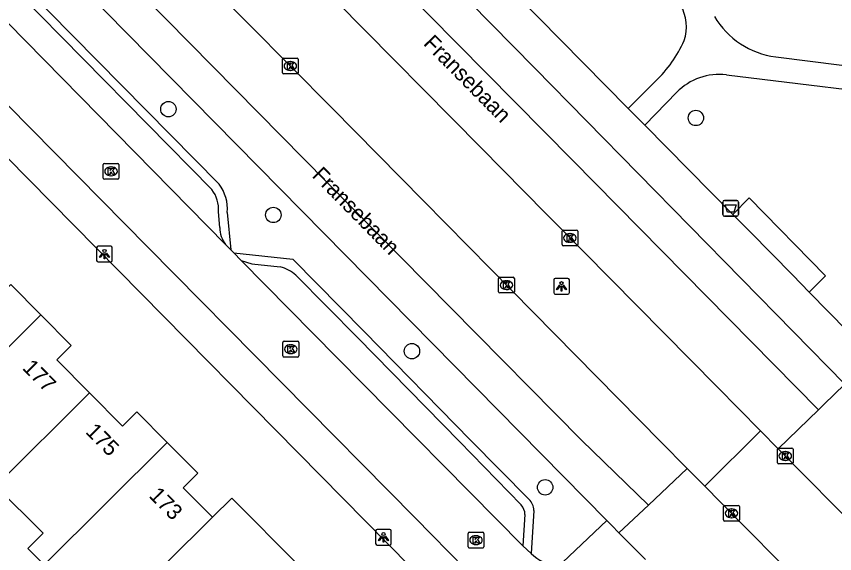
# Model space of a CAD drawing. Extents: x 158474 to 159560, y 388525 to 389605.
# Drawn here: x 159142.6 to 159194.7, y 389097.9 to 389132.1 of the extents above; entities that cross this region are included whole.
import ezdxf

# ---------------------------------------------------------------- set-up
doc = ezdxf.new("R2010")
doc.units = 0
for name, color, linetype in [('IMGEO_Afvalbak', 7, 'Continuous'), ('IMGEO_Berm_groen', 7, 'Continuous'), ('IMGEO_Boom', 7, 'Continuous'), ('IMGEO_Kolk', 7, 'Continuous'), ('IMGEO_Lichtpunt', 7, 'Continuous'), ('IMGEO_Openbare_ruimte_label', 7, 'Continuous'), ('IMGEO_Pand', 7, 'Continuous'), ('IMGEO_Pand_nummerreeks', 7, 'Continuous'), ('IMGEO_Rijbaan_lokaal_gesloten', 7, 'Continuous'), ('IMGEO_Rijbaan_lokaal_open', 7, 'Continuous'), ('IMGEO_Verkeerseiland_groen', 7, 'Continuous'), ('IMGEO_Voetpad_halfverhard', 7, 'Continuous'), ('IMGEO_Voetpad_open', 7, 'Continuous')]:
    doc.layers.add(name, color=color, linetype=linetype)

msp = doc.modelspace()

# ---------------------------------------------------------------- linework, layer by layer
at = {"layer": 'IMGEO_Afvalbak'}
for p, q in [((159187.54, 389119.478), (159187.54, 389120.278)), ((159187.54, 389120.278), (159187.54, 389119.478)), ((159187.64, 389120.378), (159188.43, 389120.378)), ((159188.43, 389120.378), (159187.64, 389120.378)), ((159188.53, 389120.278), (159188.53, 389119.478)), ((159188.53, 389119.478), (159188.53, 389120.278)), ((159188.43, 389119.378), (159187.64, 389119.378)), ((159187.64, 389119.378), (159188.43, 389119.378))]:
    msp.add_line(p, q, dxfattribs=at)
msp.add_lwpolyline([(159187.683, 389120.092), (159188.387, 389120.092), (159188.238, 389119.622), (159187.832, 389119.622), (159187.683, 389120.092)], dxfattribs=at)
for centre, start, end in [((159187.64, 389120.278), 90, 180), ((159187.64, 389120.278), 90, 180), ((159188.43, 389120.278), 0, 90), ((159188.43, 389120.278), 360, 90), ((159187.64, 389119.478), 180, 270), ((159187.64, 389119.478), 180, 270), ((159188.43, 389119.478), 270, 0), ((159188.43, 389119.478), 270, 0)]:
    msp.add_arc(centre, 0.1, start, end, dxfattribs=at)
at = {"layer": 'IMGEO_Berm_groen'}
msp.add_lwpolyline([(159186.389, 389102.188), (159189.944, 389105.704)], dxfattribs=at)
at = {"layer": 'IMGEO_Boom'}
for centre in [(159152.264, 389126.187), (159185.827, 389125.627), (159158.941, 389119.452), (159167.761, 389110.785), (159176.239, 389102.116)]:
    msp.add_circle(centre, 0.489, dxfattribs=at)
at = {"layer": 'IMGEO_Kolk'}
for p, q in [((159159.522, 389128.51), (159159.522, 389129.362)), ((159159.597, 389129.436), (159160.449, 389129.436)), ((159160.01, 389129.216), (159160.035, 389129.216)), ((159160.523, 389129.362), (159160.523, 389128.51)), ((159160.033, 389128.656), (159160.008, 389128.656)), ((159160.449, 389128.436), (159159.597, 389128.436)), ((159148.116, 389121.806), (159148.116, 389122.658)), ((159148.191, 389122.732), (159149.043, 389122.732)), ((159148.604, 389122.512), (159148.629, 389122.512)), ((159149.117, 389122.658), (159149.117, 389121.806)), ((159148.627, 389121.952), (159148.602, 389121.952)), ((159149.043, 389121.732), (159148.191, 389121.732)), ((159177.31, 389117.566), (159177.31, 389118.418)), ((159177.385, 389118.492), (159178.237, 389118.492)), ((159177.798, 389118.272), (159177.823, 389118.272)), ((159178.311, 389118.418), (159178.311, 389117.566)), ((159177.821, 389117.712), (159177.796, 389117.712)), ((159178.237, 389117.492), (159177.385, 389117.492)), ((159173.275, 389114.563), (159173.275, 389115.415)), ((159173.35, 389115.489), (159174.202, 389115.489)), ((159173.763, 389115.269), (159173.788, 389115.269)), ((159174.276, 389115.415), (159174.276, 389114.563)), ((159173.786, 389114.709), (159173.761, 389114.709)), ((159174.202, 389114.489), (159173.35, 389114.489)), ((159159.628, 389111.412), (159160.48, 389111.412)), ((159159.553, 389110.486), (159159.553, 389111.338)), ((159160.041, 389111.192), (159160.066, 389111.192)), ((159160.554, 389111.338), (159160.554, 389110.486)), ((159160.48, 389110.412), (159159.628, 389110.412)), ((159160.064, 389110.632), (159160.039, 389110.632)), ((159191.016, 389103.683), (159191.016, 389104.535)), ((159191.091, 389104.609), (159191.943, 389104.609)), ((159191.504, 389104.389), (159191.529, 389104.389)), ((159192.017, 389104.535), (159192.017, 389103.683)), ((159191.943, 389103.609), (159191.091, 389103.609)), ((159191.527, 389103.829), (159191.502, 389103.829)), ((159187.593, 389100.037), (159187.593, 389100.889)), ((159187.668, 389100.963), (159188.52, 389100.963)), ((159188.081, 389100.743), (159188.106, 389100.743)), ((159188.594, 389100.889), (159188.594, 389100.037)), ((159188.52, 389099.963), (159187.668, 389099.963)), ((159188.104, 389100.183), (159188.079, 389100.183)), ((159171.337, 389098.328), (159171.337, 389099.18)), ((159171.412, 389099.254), (159172.264, 389099.254)), ((159171.825, 389099.034), (159171.85, 389099.034)), ((159172.338, 389099.18), (159172.338, 389098.328)), ((159171.848, 389098.474), (159171.823, 389098.474)), ((159172.264, 389098.254), (159171.412, 389098.254))]:
    msp.add_line(p, q, dxfattribs=at)
for points in [[(159159.522, 389128.51), (159159.522, 389129.362)], [(159159.597, 389129.436), (159160.449, 389129.436)], [(159159.843, 389129.136), (159159.966, 389129.136), (159159.966, 389128.985), (159160.096, 389129.136), (159160.26, 389129.136), (159160.114, 389128.985), (159160.267, 389128.736), (159160.115, 389128.736), (159160.03, 389128.9), (159159.966, 389128.833), (159159.966, 389128.736), (159159.843, 389128.736), (159159.843, 389129.136)], [(159160.523, 389129.362), (159160.523, 389128.51)], [(159160.449, 389128.436), (159159.597, 389128.436)], [(159148.116, 389121.806), (159148.116, 389122.658)], [(159148.191, 389122.732), (159149.043, 389122.732)], [(159148.437, 389122.432), (159148.56, 389122.432), (159148.56, 389122.281), (159148.69, 389122.432), (159148.854, 389122.432), (159148.708, 389122.281), (159148.861, 389122.032), (159148.709, 389122.032), (159148.624, 389122.196), (159148.56, 389122.129), (159148.56, 389122.032), (159148.437, 389122.032), (159148.437, 389122.432)], [(159149.117, 389122.658), (159149.117, 389121.806)], [(159149.043, 389121.732), (159148.191, 389121.732)], [(159177.31, 389117.566), (159177.31, 389118.418)], [(159177.385, 389118.492), (159178.237, 389118.492)], [(159177.631, 389118.192), (159177.754, 389118.192), (159177.754, 389118.041), (159177.884, 389118.192), (159178.048, 389118.192), (159177.902, 389118.041), (159178.055, 389117.792), (159177.903, 389117.792), (159177.818, 389117.956), (159177.754, 389117.889), (159177.754, 389117.792), (159177.631, 389117.792), (159177.631, 389118.192)], [(159178.311, 389118.418), (159178.311, 389117.566)], [(159178.237, 389117.492), (159177.385, 389117.492)], [(159173.275, 389114.563), (159173.275, 389115.415)], [(159173.35, 389115.489), (159174.202, 389115.489)], [(159173.596, 389115.189), (159173.719, 389115.189), (159173.719, 389115.038), (159173.849, 389115.189), (159174.013, 389115.189), (159173.867, 389115.038), (159174.02, 389114.789), (159173.868, 389114.789), (159173.783, 389114.953), (159173.719, 389114.886), (159173.719, 389114.789), (159173.596, 389114.789), (159173.596, 389115.189)], [(159174.276, 389115.415), (159174.276, 389114.563)], [(159174.202, 389114.489), (159173.35, 389114.489)], [(159159.628, 389111.412), (159160.48, 389111.412)], [(159159.553, 389110.486), (159159.553, 389111.338)], [(159159.874, 389111.112), (159159.997, 389111.112), (159159.997, 389110.961), (159160.127, 389111.112), (159160.291, 389111.112), (159160.145, 389110.961), (159160.298, 389110.712), (159160.146, 389110.712), (159160.061, 389110.876), (159159.997, 389110.809), (159159.997, 389110.712), (159159.874, 389110.712), (159159.874, 389111.112)], [(159160.554, 389111.338), (159160.554, 389110.486)], [(159160.48, 389110.412), (159159.628, 389110.412)], [(159191.016, 389103.683), (159191.016, 389104.535)], [(159191.091, 389104.609), (159191.943, 389104.609)], [(159191.337, 389104.309), (159191.46, 389104.309), (159191.46, 389104.158), (159191.59, 389104.309), (159191.754, 389104.309), (159191.608, 389104.158), (159191.761, 389103.909), (159191.609, 389103.909), (159191.524, 389104.073), (159191.46, 389104.006), (159191.46, 389103.909), (159191.337, 389103.909), (159191.337, 389104.309)], [(159192.017, 389104.535), (159192.017, 389103.683)], [(159191.943, 389103.609), (159191.091, 389103.609)], [(159187.593, 389100.037), (159187.593, 389100.889)], [(159187.668, 389100.963), (159188.52, 389100.963)], [(159187.914, 389100.663), (159188.037, 389100.663), (159188.037, 389100.512), (159188.167, 389100.663), (159188.331, 389100.663), (159188.185, 389100.512), (159188.338, 389100.263), (159188.186, 389100.263), (159188.101, 389100.427), (159188.037, 389100.36), (159188.037, 389100.263), (159187.914, 389100.263), (159187.914, 389100.663)], [(159188.594, 389100.889), (159188.594, 389100.037)], [(159188.52, 389099.963), (159187.668, 389099.963)], [(159171.337, 389098.328), (159171.337, 389099.18)], [(159171.412, 389099.254), (159172.264, 389099.254)], [(159171.658, 389098.954), (159171.781, 389098.954), (159171.781, 389098.803), (159171.911, 389098.954), (159172.075, 389098.954), (159171.929, 389098.803), (159172.082, 389098.554), (159171.93, 389098.554), (159171.845, 389098.718), (159171.781, 389098.651), (159171.781, 389098.554), (159171.658, 389098.554), (159171.658, 389098.954)], [(159172.338, 389099.18), (159172.338, 389098.328)], [(159172.264, 389098.254), (159171.412, 389098.254)]]:
    msp.add_lwpolyline(points, dxfattribs=at)
for centre, start, end in [((159159.599, 389129.36), 91.552, 178.448), ((159159.599, 389129.36), 91.552, 178.448), ((159160.447, 389129.36), 1.552, 88.448), ((159160.447, 389129.36), 1.552, 88.448), ((159159.599, 389128.512), 181.552, 268.448), ((159159.599, 389128.512), 181.552, 268.448), ((159160.447, 389128.512), 271.552, 358.448), ((159160.447, 389128.512), 271.552, 358.448), ((159148.193, 389122.656), 91.552, 178.448), ((159148.193, 389122.656), 91.552, 178.448), ((159149.041, 389122.656), 1.552, 88.448), ((159149.041, 389122.656), 1.552, 88.448), ((159148.193, 389121.808), 181.552, 268.448), ((159148.193, 389121.808), 181.552, 268.448), ((159149.041, 389121.808), 271.552, 358.448), ((159149.041, 389121.808), 271.552, 358.448), ((159177.387, 389118.416), 91.552, 178.448), ((159177.387, 389118.416), 91.552, 178.448), ((159178.235, 389118.416), 1.552, 88.448), ((159178.235, 389118.416), 1.552, 88.448), ((159177.387, 389117.568), 181.552, 268.448), ((159177.387, 389117.568), 181.552, 268.448), ((159178.235, 389117.568), 271.552, 358.448), ((159178.235, 389117.568), 271.552, 358.448), ((159173.352, 389115.413), 91.552, 178.448), ((159173.352, 389115.413), 91.552, 178.448), ((159174.2, 389115.413), 1.552, 88.448), ((159174.2, 389115.413), 1.552, 88.448), ((159173.352, 389114.565), 181.552, 268.448), ((159173.352, 389114.565), 181.552, 268.448), ((159174.2, 389114.565), 271.552, 358.448), ((159174.2, 389114.565), 271.552, 358.448), ((159159.63, 389111.336), 91.552, 178.448), ((159159.63, 389111.336), 91.552, 178.448), ((159160.478, 389111.336), 1.552, 88.448), ((159160.478, 389111.336), 1.552, 88.448), ((159159.63, 389110.488), 181.552, 268.448), ((159159.63, 389110.488), 181.552, 268.448), ((159160.478, 389110.488), 271.552, 358.448), ((159160.478, 389110.488), 271.552, 358.448), ((159191.093, 389104.533), 91.552, 178.448), ((159191.093, 389104.533), 91.552, 178.448), ((159191.941, 389104.533), 1.552, 88.448), ((159191.941, 389104.533), 1.552, 88.448), ((159191.093, 389103.685), 181.552, 268.448), ((159191.093, 389103.685), 181.552, 268.448), ((159191.941, 389103.685), 271.552, 358.448), ((159191.941, 389103.685), 271.552, 358.448), ((159187.67, 389100.887), 91.552, 178.448), ((159187.67, 389100.887), 91.552, 178.448), ((159188.518, 389100.887), 1.552, 88.448), ((159188.518, 389100.887), 1.552, 88.448), ((159187.67, 389100.039), 181.552, 268.448), ((159187.67, 389100.039), 181.552, 268.448), ((159188.518, 389100.039), 271.552, 358.448), ((159188.518, 389100.039), 271.552, 358.448), ((159171.414, 389099.178), 91.552, 178.448), ((159171.414, 389099.178), 91.552, 178.448), ((159172.262, 389099.178), 1.552, 88.448), ((159172.262, 389099.178), 1.552, 88.448), ((159171.414, 389098.33), 181.552, 268.448), ((159171.414, 389098.33), 181.552, 268.448), ((159172.262, 389098.33), 271.552, 358.448), ((159172.262, 389098.33), 271.552, 358.448)]:
    msp.add_arc(centre, 0.0765, start, end, dxfattribs=at)
for centre, major_axis, ratio, start_param, end_param in [((159160.009, 389128.936), (-0.387, 0.002), 0.722429, 4.712389, 7.853982), ((159160.034, 389128.936), (-0.39, 0.002), 0.717154, 1.570796, 4.712389), ((159148.603, 389122.232), (-0.387, 0.002), 0.722429, 4.712389, 7.853982), ((159148.628, 389122.232), (-0.39, 0.002), 0.717154, 1.570796, 4.712389), ((159177.797, 389117.992), (-0.387, 0.002), 0.722429, 4.712389, 7.853982), ((159177.822, 389117.992), (-0.39, 0.002), 0.717154, 1.570796, 4.712389), ((159173.762, 389114.989), (-0.387, 0.002), 0.722429, 4.712389, 7.853982), ((159173.787, 389114.989), (-0.39, 0.002), 0.717154, 1.570796, 4.712389), ((159160.04, 389110.912), (-0.387, 0.002), 0.722429, 4.712389, 7.853982), ((159160.065, 389110.912), (-0.39, 0.002), 0.717154, 1.570796, 4.712389), ((159191.503, 389104.109), (-0.387, 0.002), 0.722429, 4.712389, 7.853982), ((159191.528, 389104.109), (-0.39, 0.002), 0.717154, 1.570796, 4.712389), ((159188.08, 389100.463), (-0.387, 0.002), 0.722429, 4.712389, 7.853982), ((159188.105, 389100.463), (-0.39, 0.002), 0.717154, 1.570796, 4.712389), ((159171.824, 389098.754), (-0.387, 0.002), 0.722429, 4.712389, 7.853982), ((159171.849, 389098.754), (-0.39, 0.002), 0.717154, 1.570796, 4.712389)]:
    msp.add_ellipse(centre, major_axis=major_axis, ratio=ratio, start_param=start_param, end_param=end_param, dxfattribs=at)
at = {"layer": 'IMGEO_Lichtpunt'}
for p, q in [((159147.697, 389117.366), (159147.697, 389116.559)), ((159147.697, 389117.366), (159147.697, 389116.559)), ((159148.599, 389117.461), (159147.791, 389117.461)), ((159148.599, 389117.461), (159147.791, 389117.461)), ((159148.693, 389116.559), (159148.693, 389117.366)), ((159148.693, 389116.559), (159148.693, 389117.366)), ((159147.791, 389116.465), (159148.599, 389116.465)), ((159147.791, 389116.465), (159148.599, 389116.465)), ((159176.781, 389115.315), (159176.781, 389114.508)), ((159176.781, 389115.315), (159176.781, 389114.508)), ((159177.683, 389115.41), (159176.875, 389115.41)), ((159177.683, 389115.41), (159176.875, 389115.41)), ((159177.777, 389114.508), (159177.777, 389115.315)), ((159177.777, 389114.508), (159177.777, 389115.315)), ((159176.875, 389114.414), (159177.683, 389114.414)), ((159176.875, 389114.414), (159177.683, 389114.414)), ((159166.353, 389099.436), (159165.545, 389099.436)), ((159166.353, 389099.436), (159165.545, 389099.436)), ((159165.451, 389099.341), (159165.451, 389098.534)), ((159165.451, 389099.341), (159165.451, 389098.534)), ((159166.447, 389098.534), (159166.447, 389099.341)), ((159166.447, 389098.534), (159166.447, 389099.341)), ((159165.545, 389098.44), (159166.353, 389098.44)), ((159165.545, 389098.44), (159166.353, 389098.44))]:
    msp.add_line(p, q, dxfattribs=at)
for points in [[(159148.071, 389117.03), (159148.11, 389117.002), (159147.922, 389116.74), (159147.884, 389116.767), (159148.071, 389117.03)], [(159148.173, 389116.982), (159148.22, 389116.982), (159148.22, 389116.66), (159148.173, 389116.66), (159148.173, 389116.982)], [(159148.283, 389117.002), (159148.321, 389117.029), (159148.508, 389116.767), (159148.469, 389116.739), (159148.283, 389117.002)], [(159177.155, 389114.979), (159177.194, 389114.951), (159177.006, 389114.689), (159176.968, 389114.716), (159177.155, 389114.979)], [(159177.257, 389114.931), (159177.304, 389114.931), (159177.304, 389114.609), (159177.257, 389114.609), (159177.257, 389114.931)], [(159177.367, 389114.951), (159177.405, 389114.978), (159177.592, 389114.716), (159177.553, 389114.688), (159177.367, 389114.951)], [(159165.825, 389099.005), (159165.864, 389098.977), (159165.676, 389098.715), (159165.638, 389098.742), (159165.825, 389099.005)], [(159165.927, 389098.957), (159165.974, 389098.957), (159165.974, 389098.635), (159165.927, 389098.635), (159165.927, 389098.957)], [(159166.037, 389098.977), (159166.075, 389099.004), (159166.262, 389098.742), (159166.223, 389098.714), (159166.037, 389098.977)]]:
    msp.add_lwpolyline(points, dxfattribs=at)
for centre in [(159148.196, 389117.164), (159177.28, 389115.113), (159165.95, 389099.139)]:
    msp.add_circle(centre, 0.0994, dxfattribs=at)
for centre, start, end in [((159147.791, 389117.366), 90, 180), ((159147.791, 389117.366), 90, 180), ((159148.599, 389117.366), 0, 90), ((159148.599, 389117.366), 0, 90), ((159147.791, 389116.559), 180, 270), ((159147.791, 389116.559), 180, 270), ((159148.599, 389116.559), 270, 0), ((159148.599, 389116.559), 270, 360), ((159176.875, 389115.315), 90, 180), ((159176.875, 389115.315), 90, 180), ((159177.683, 389115.315), 0, 90), ((159177.683, 389115.315), 0, 90), ((159176.875, 389114.508), 180, 270), ((159176.875, 389114.508), 180, 270), ((159177.683, 389114.508), 270, 0), ((159177.683, 389114.508), 270, 360), ((159165.545, 389099.341), 90, 180), ((159165.545, 389099.341), 90, 180), ((159166.353, 389099.341), 0, 90), ((159166.353, 389099.341), 0, 90), ((159165.545, 389098.534), 180, 270), ((159165.545, 389098.534), 180, 270), ((159166.353, 389098.534), 270, 0), ((159166.353, 389098.534), 270, 360)]:
    msp.add_arc(centre, 0.0946, start, end, dxfattribs=at)
at = {"layer": 'IMGEO_Pand'}
for points in [[(159144.156, 389113.089), (159142.232, 389115.027), (159141.338, 389114.139), (159139.286, 389116.205)], [(159144.156, 389113.089), (159136.24, 389105.227)], [(159147.252, 389108.125), (159145.157, 389110.235), (159146.081, 389111.151), (159144.156, 389113.089)], [(159141.271, 389102.187), (159147.252, 389108.125)], [(159147.252, 389108.125), (159149.347, 389106.015), (159150.254, 389106.915), (159152.19, 389104.965)], [(159152.19, 389104.965), (159144.351, 389097.18)], [(159155.071, 389100.208), (159153.199, 389102.093), (159154.127, 389103.015), (159152.19, 389104.965)], [(159144.351, 389097.18), (159143.32, 389098.214), (159144.306, 389099.197), (159141.271, 389102.187)], [(159158.65, 389095.239), (159160.553, 389097.136), (159156.296, 389101.424), (159155.071, 389100.208)], [(159155.071, 389100.208), (159149.136, 389094.315)]]:
    msp.add_lwpolyline(points, dxfattribs=at)
at = {"layer": 'IMGEO_Rijbaan_lokaal_gesloten'}
for points in [[(159147.841, 389156.971), (159154.825, 389149.919), (159175.579, 389128.795), (159195.309, 389108.673)], [(159193.637, 389107.056), (159177.987, 389122.943), (159145.042, 389156.293)], [(159144.226, 389151.978), (159145.867, 389150.327), (159150.027, 389146.168), (159155.566, 389140.54), (159162.954, 389133.033), (159172.136, 389123.74), (159176.308, 389119.517), (159176.995, 389118.821), (159187.175, 389108.509), (159189.944, 389105.704)], [(159145.784, 389143.339), (159152.079, 389136.97), (159162.681, 389126.245), (159168.494, 389120.346), (159172.761, 389116.016), (159183.606, 389105.012), (159185.272, 389103.322)], [(159182.805, 389100.991), (159178.555, 389105.125), (159170.221, 389113.572), (159162.354, 389121.545), (159153.628, 389130.389), (159141.446, 389142.737)], [(159141.329, 389139.438), (159180.151, 389100.011)], [(159195.309, 389108.673), (159193.975, 389107.383), (159193.637, 389107.056)], [(159191.065, 389104.568), (159193.637, 389107.056)], [(159189.944, 389105.704), (159191.065, 389104.568)], [(159191.065, 389104.568), (159194.66, 389100.927), (159196.313, 389099.263)], [(159182.805, 389100.991), (159185.272, 389103.322)], [(159185.272, 389103.322), (159186.389, 389102.188)], [(159186.389, 389102.188), (159187.411, 389101.151), (159192.745, 389095.765)], [(159180.933, 389099.222), (159182.805, 389100.991)], [(159180.151, 389100.011), (159180.474, 389099.683), (159180.933, 389099.222)], [(159182.62, 389097.528), (159180.933, 389099.222)]]:
    msp.add_lwpolyline(points, dxfattribs=at)
at = {"layer": 'IMGEO_Rijbaan_lokaal_open'}
for points in [[(159174.38, 389093.632), (159167.969, 389100.171), (159150.959, 389117.398), (159134.612, 389133.995), (159118.407, 389137.736), (159094.003, 389129.262), (159070.965, 389121.125)], [(159139.636, 389134.083), (159140.853, 389132.88), (159155.904, 389117.571)], [(159155.904, 389117.571), (159156.23, 389117.239)], [(159156.23, 389117.239), (159156.429, 389117.036)], [(159156.429, 389117.036), (159156.901, 389116.556)], [(159156.901, 389116.556), (159163.003, 389110.349), (159174.815, 389098.388)], [(159174.815, 389098.388), (159175.339, 389097.898)]]:
    msp.add_lwpolyline(points, dxfattribs=at)
msp.add_arc((159178.969, 389102.311), 5.714, 230.5551, 249.3692, dxfattribs=at)
at = {"layer": 'IMGEO_Verkeerseiland_groen'}
msp.add_lwpolyline([(159176.956, 389096.963), (159180.151, 389100.011)], dxfattribs=at)
at = {"layer": 'IMGEO_Voetpad_halfverhard'}
for points in [[(159190.907, 389129.519), (159205.197, 389127.713), (159211.339, 389127.207)], [(159187.767, 389128.372), (159200.7, 389126.794)], [(159183.268, 389127.975), (159181.518, 389126.237)], [(159182.575, 389125.162), (159184.613, 389127.26)]]:
    msp.add_lwpolyline(points, dxfattribs=at)
for centre, radius, start, end in [((159182.435, 389131.432), 2.788, 341.5279, 29.7983), ((159191.567, 389134.76), 5.282, 210.2988, 262.8241), ((159177.487, 389133.969), 8.328, 313.9618, 335.75), ((159187.309, 389124.642), 3.758, 83.001, 135.841)]:
    msp.add_arc(centre, radius, start, end, dxfattribs=at)
at = {"layer": 'IMGEO_Voetpad_open'}
for points in [[(159181.518, 389126.237), (159155.882, 389152.286)], [(159177.649, 389086.904), (159133.378, 389131.853), (159118.514, 389135.277), (159071.701, 389118.918)], [(159143.083, 389134.027), (159155.49, 389121.411)], [(159155.036, 389121.066), (159142.747, 389133.566)], [(159182.575, 389125.162), (159181.518, 389126.237)], [(159188.17, 389119.478), (159182.575, 389125.162)], [(159193.033, 389114.535), (159194.081, 389115.582), (159189.212, 389120.538), (159188.17, 389119.478)], [(159155.533, 389118.656), (159155.445, 389119.662)], [(159156.013, 389119.615), (159156.23, 389117.239)], [(159188.17, 389119.478), (159189.275, 389118.377), (159191.99, 389115.612), (159193.033, 389114.535)], [(159156.429, 389117.036), (159160.19, 389116.636), (159164.717, 389112.032), (159171.494, 389105.126), (159175.21, 389101.347)], [(159156.901, 389116.556), (159157.58, 389116.34), (159159.378, 389116.149)], [(159160.382, 389115.628), (159164.31, 389111.633), (159170.787, 389105.033), (159174.713, 389100.993)], [(159199.8, 389108.99), (159199.152, 389108.318), (159193.033, 389114.535)], [(159175.522, 389100.647), (159175.339, 389097.898)], [(159174.948, 389100.39), (159174.815, 389098.388)]]:
    msp.add_lwpolyline(points, dxfattribs=at)
for centre, radius, start, end in [((159153.411, 389119.831), 2.611, 355.2437, 37.2277), ((159153.404, 389119.829), 2.048, 355.3257, 37.1571), ((159157.296, 389118.653), 1.763, 179.9007, 217.8541), ((159158.674, 389113.564), 2.679, 50.3857, 74.7625), ((159174.081, 389100.4), 0.867, 359.3674, 43.2161), ((159174.54, 389100.629), 0.982, 1.0473, 46.9992)]:
    msp.add_arc(centre, radius, start, end, dxfattribs=at)

# ---------------------------------------------------------------- texts
at = {"layer": 'IMGEO_Openbare_ruimte_label'}
for rotation, p in [(314.6356, (159168.439, 389130.32)), (314.5546, (159161.352, 389121.912))]:
    msp.add_text('Fransebaan', height=1, rotation=rotation, dxfattribs=at).set_placement(p)
at = {"layer": 'IMGEO_Pand_nummerreeks'}
for s, rotation, p in [('177', 314.6809, (159142.927, 389109.667)), ('175', 314.6809, (159146.944, 389105.605)), ('173', 314.8066, (159150.973, 389101.537))]:
    msp.add_text(s, height=1, rotation=rotation, dxfattribs=at).set_placement(p)

doc.saveas('drawing.dxf')
